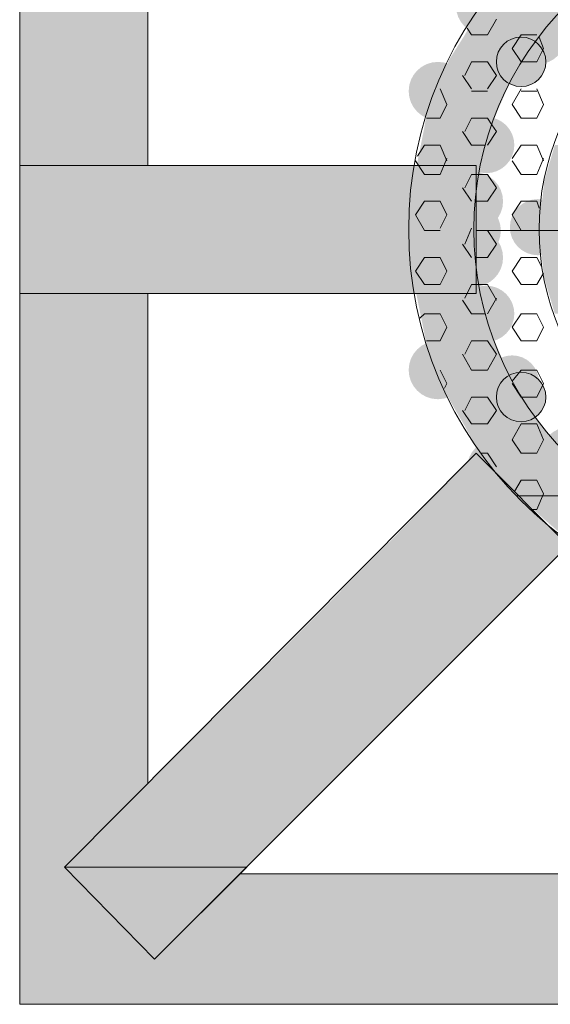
# Model space of a CAD drawing. Extents: x 3940905 to 4145695, y 925352 to 1109797.
# Tile 751 of 1056: x 4036975 to 4037095, y 1099759 to 1099982. Entities that reach past the tile are written whole.
import ezdxf

# ---------------------------------------------------------------- set-up
doc = ezdxf.new("R2010")
doc.units = 0
doc.header["$LTSCALE"] = 750
doc.header["$MEASUREMENT"] = 0
doc.layers.add('CKD Equipments', color=252, linetype='CONTINUOUS', lineweight=0)

msp = doc.modelspace()

# ---------------------------------------------------------------- hatches: boundary and pattern name
at = {"layer": 'CKD Equipments', "true_color": 0xffffff}
h = msp.add_hatch(color=7, dxfattribs=at)
h.paths.add_polyline_path([(4036975.06, 1099948.82), (4037004.06, 1100059.23), (4036975.06, 1100059.23)])
h.paths.add_polyline_path([(4037004.06, 1099948.82), (4036975.06, 1099948.82), (4037004.06, 1100059.23)])
at = {"layer": 'CKD Equipments', "true_color": 0x808080}
h = msp.add_hatch(color=8, dxfattribs=at)
edge = h.paths.add_edge_path(flags=16)
edge.add_arc((4037080.39, 1099984.95), 6.61, 0, 360)
h = msp.add_hatch(color=8, dxfattribs=at)
h.paths.add_polyline_path([(4037093.11, 1099978.33), (4037078.86, 1099983.93), (4037098.19, 1099983.93)])
h.paths.add_polyline_path([(4037075.81, 1099978.33), (4037093.11, 1099978.33), (4037078.86, 1099983.93)])
h = msp.add_hatch(color=8, dxfattribs=at)
edge = h.paths.add_edge_path(flags=16)
edge.add_arc((4037092.34, 1099978.08), 6.35, 0, 360)
h = msp.add_hatch(color=8, dxfattribs=at)
h.paths.add_polyline_path([(4037089.54, 1099972.73), (4037075.81, 1099978.33), (4037093.11, 1099978.33)])
h.paths.add_polyline_path([(4037072.24, 1099972.73), (4037089.54, 1099972.73), (4037075.81, 1099978.33)])
h = msp.add_hatch(color=8, dxfattribs=at)
edge = h.paths.add_edge_path(flags=16)
edge.add_arc((4037088.53, 1099972.23), 5.6, 0, 360)
h = msp.add_hatch(color=8, dxfattribs=at)
edge = h.paths.add_edge_path(flags=16)
edge.add_arc((4037069.7, 1099965.61), 6.61, 0, 360)
h = msp.add_hatch(color=8, dxfattribs=at)
h.paths.add_polyline_path([(4037086.49, 1099968.66), (4037072.24, 1099972.73), (4037089.54, 1099972.73)])
h.paths.add_polyline_path([(4037070.72, 1099968.66), (4037086.49, 1099968.66), (4037072.24, 1099972.73)])
h = msp.add_hatch(color=8, dxfattribs=at)
h.paths.add_polyline_path([(4037082.93, 1099960.52), (4037070.72, 1099968.66), (4037086.49, 1099968.66)])
h.paths.add_polyline_path([(4037067.16, 1099960.52), (4037082.93, 1099960.52), (4037070.72, 1099968.66)])
h = msp.add_hatch(color=8, dxfattribs=at)
h.paths.add_polyline_path([(4037081.91, 1099957.47), (4037067.16, 1099960.52), (4037082.93, 1099960.52)])
h.paths.add_polyline_path([(4037066.65, 1099957.47), (4037081.91, 1099957.47), (4037067.16, 1099960.52)])
h = msp.add_hatch(color=8, dxfattribs=at)
edge = h.paths.add_edge_path(flags=16)
edge.add_arc((4037080.64, 1099953.4), 6.36, 0, 360)
h = msp.add_hatch(color=8, dxfattribs=at)
h.paths.add_polyline_path([(4037079.37, 1099947.29), (4037066.65, 1099957.47), (4037081.91, 1099957.47)])
h.paths.add_polyline_path([(4037064.61, 1099947.29), (4037079.37, 1099947.29), (4037066.65, 1099957.47)])
h = msp.add_hatch(color=8, dxfattribs=at)
h.paths.add_polyline_path([(4037099.72, 1099944.75), (4037096.16, 1099953.4), (4037102.26, 1099953.4)])
h.paths.add_polyline_path([(4037093.61, 1099944.75), (4037099.72, 1099944.75), (4037096.16, 1099953.4)])
h = msp.add_hatch(color=8, dxfattribs=at)
h.paths.add_polyline_path([(4036975.06, 1099919.82), (4037026.96, 1099948.82), (4036975.06, 1099948.82)])
h.paths.add_polyline_path([(4037026.96, 1099919.82), (4036975.06, 1099919.82), (4037026.96, 1099948.82)])
at = {"layer": 'CKD Equipments', "true_color": 0xff0000}
h = msp.add_hatch(color=1, dxfattribs=at)
h.paths.add_polyline_path([(4037026.96, 1099919.82), (4037078.35, 1099948.82), (4037026.96, 1099948.82)])
h.paths.add_polyline_path([(4037078.35, 1099919.82), (4037026.96, 1099919.82), (4037078.35, 1099948.82)])
at = {"layer": 'CKD Equipments', "true_color": 0x808080}
h = msp.add_hatch(color=8, dxfattribs=at)
h.paths.add_polyline_path([(4037077.84, 1099934.06), (4037064.1, 1099946.28), (4037078.86, 1099946.28)])
h.paths.add_polyline_path([(4037063.59, 1099934.06), (4037077.84, 1099934.06), (4037064.1, 1099946.28)])
h = msp.add_hatch(color=8, dxfattribs=at)
h.paths.add_polyline_path([(4037078.86, 1099946.28), (4037064.61, 1099947.29), (4037079.37, 1099947.29)])
h.paths.add_polyline_path([(4037064.1, 1099946.28), (4037078.86, 1099946.28), (4037064.61, 1099947.29)])
h = msp.add_hatch(color=8, dxfattribs=at)
edge = h.paths.add_edge_path(flags=16)
edge.add_arc((4037077.84, 1099940.68), 6.61, 0, 360)
h = msp.add_hatch(color=8, dxfattribs=at)
h.paths.add_polyline_path([(4037098.19, 1099934.06), (4037093.61, 1099943.73), (4037099.21, 1099943.73)])
h.paths.add_polyline_path([(4037092.6, 1099934.06), (4037098.19, 1099934.06), (4037093.61, 1099943.73)])
h = msp.add_hatch(color=8, dxfattribs=at)
h.paths.add_polyline_path([(4037099.21, 1099943.73), (4037093.61, 1099944.75), (4037099.72, 1099944.75)])
h.paths.add_polyline_path([(4037093.61, 1099943.73), (4037099.21, 1099943.73), (4037093.61, 1099944.75)])
h = msp.add_hatch(color=8, dxfattribs=at)
edge = h.paths.add_edge_path(flags=16)
edge.add_arc((4037092.34, 1099934.83), 6.35, 0, 360)
h = msp.add_hatch(color=8, dxfattribs=at)
edge = h.paths.add_edge_path(flags=16)
edge.add_arc((4037077.59, 1099934.06), 6.36, 0, 360)
h = msp.add_hatch(color=8, dxfattribs=at)
h.paths.add_polyline_path([(4037078.86, 1099922.36), (4037063.59, 1099934.06), (4037077.84, 1099934.06)])
h.paths.add_polyline_path([(4037064.1, 1099922.36), (4037078.86, 1099922.36), (4037063.59, 1099934.06)])
h = msp.add_hatch(color=8, dxfattribs=at)
edge = h.paths.add_edge_path(flags=16)
edge.add_arc((4037077.84, 1099927.96), 6.61, 0, 360)
h = msp.add_hatch(color=8, dxfattribs=at)
h.paths.add_polyline_path([(4037099.21, 1099924.4), (4037092.6, 1099934.06), (4037098.19, 1099934.06)])
h.paths.add_polyline_path([(4037093.61, 1099924.4), (4037099.21, 1099924.4), (4037092.6, 1099934.06)])
h = msp.add_hatch(color=8, dxfattribs=at)
h.paths.add_polyline_path([(4037099.72, 1099923.89), (4037093.61, 1099924.4), (4037099.21, 1099924.4)])
h.paths.add_polyline_path([(4037093.61, 1099923.89), (4037099.72, 1099923.89), (4037093.61, 1099924.4)])
h = msp.add_hatch(color=8, dxfattribs=at)
h.paths.add_polyline_path([(4037102.26, 1099915.24), (4037093.61, 1099923.89), (4037099.72, 1099923.89)])
h.paths.add_polyline_path([(4037096.16, 1099915.24), (4037102.26, 1099915.24), (4037093.61, 1099923.89)])
h = msp.add_hatch(color=8, dxfattribs=at)
h.paths.add_polyline_path([(4037079.37, 1099920.84), (4037064.1, 1099922.36), (4037078.86, 1099922.36)])
h.paths.add_polyline_path([(4037064.61, 1099920.84), (4037079.37, 1099920.84), (4037064.1, 1099922.36)])
h = msp.add_hatch(color=8, dxfattribs=at)
h.paths.add_polyline_path([(4037081.91, 1099910.66), (4037064.61, 1099920.84), (4037079.37, 1099920.84)])
h.paths.add_polyline_path([(4037066.65, 1099910.66), (4037081.91, 1099910.66), (4037064.61, 1099920.84)])
h = msp.add_hatch(color=8, dxfattribs=at)
edge = h.paths.add_edge_path(flags=16)
edge.add_arc((4037080.64, 1099915.24), 6.36, 0, 360)
at = {"layer": 'CKD Equipments', "true_color": 0xffffff}
h = msp.add_hatch(color=7, dxfattribs=at)
h.paths.add_polyline_path([(4036975.06, 1099808.9), (4037004.06, 1099919.82), (4036975.06, 1099919.82)])
h.paths.add_polyline_path([(4037004.06, 1099808.9), (4036975.06, 1099808.9), (4037004.06, 1099919.82)])
at = {"layer": 'CKD Equipments', "true_color": 0x808080}
h = msp.add_hatch(color=8, dxfattribs=at)
h.paths.add_polyline_path([(4037082.93, 1099908.12), (4037066.65, 1099910.66), (4037081.91, 1099910.66)])
h.paths.add_polyline_path([(4037067.16, 1099908.12), (4037082.93, 1099908.12), (4037066.65, 1099910.66)])
h = msp.add_hatch(color=8, dxfattribs=at)
edge = h.paths.add_edge_path(flags=16)
edge.add_arc((4037069.7, 1099902.52), 6.61, 0, 360)
h = msp.add_hatch(color=8, dxfattribs=at)
h.paths.add_polyline_path([(4037086.49, 1099899.97), (4037067.16, 1099908.12), (4037082.93, 1099908.12)])
h.paths.add_polyline_path([(4037070.72, 1099899.97), (4037086.49, 1099899.97), (4037067.16, 1099908.12)])
h = msp.add_hatch(color=8, dxfattribs=at)
edge = h.paths.add_edge_path(flags=16)
edge.add_arc((4037086.49, 1099899.72), 6.11, 0, 360)
h = msp.add_hatch(color=8, dxfattribs=at)
edge = h.paths.add_edge_path(flags=16)
edge.add_arc((4037088.53, 1099896.41), 5.6, 0, 360)
h = msp.add_hatch(color=8, dxfattribs=at)
h.paths.add_polyline_path([(4037089.54, 1099895.9), (4037070.72, 1099899.97), (4037086.49, 1099899.97)])
h.paths.add_polyline_path([(4037072.24, 1099895.9), (4037089.54, 1099895.9), (4037070.72, 1099899.97)])
h = msp.add_hatch(color=8, dxfattribs=at)
h.paths.add_polyline_path([(4037093.11, 1099889.8), (4037072.24, 1099895.9), (4037089.54, 1099895.9)])
h.paths.add_polyline_path([(4037075.81, 1099889.8), (4037093.11, 1099889.8), (4037072.24, 1099895.9)])
h = msp.add_hatch(color=8, dxfattribs=at)
h.paths.add_polyline_path([(4037098.19, 1099884.2), (4037075.81, 1099889.8), (4037093.11, 1099889.8)])
h.paths.add_polyline_path([(4037078.86, 1099884.2), (4037098.19, 1099884.2), (4037075.81, 1099889.8)])
h = msp.add_hatch(color=8, dxfattribs=at)
edge = h.paths.add_edge_path(flags=16)
edge.add_arc((4037099.21, 1099883.44), 6.11, 0, 360)
h = msp.add_hatch(color=8, dxfattribs=at)
edge = h.paths.add_edge_path(flags=16)
edge.add_arc((4037082.68, 1099880.38), 6.35, 0, 360)
at = {"layer": 'CKD Equipments', "true_color": 0xff0000}
h = msp.add_hatch(color=1, dxfattribs=at)
h.paths.add_polyline_path([(4037099.21, 1099862.83), (4037058, 1099862.83), (4037078.35, 1099883.69)])
h.paths.add_polyline_path([(4037047.82, 1099852.65), (4037099.21, 1099862.83), (4037058, 1099862.83)])
h.paths.add_polyline_path([(4037089.04, 1099852.65), (4037047.82, 1099852.65), (4037099.21, 1099862.83)])
at = {"layer": 'CKD Equipments', "true_color": 0x808080}
h = msp.add_hatch(color=8, dxfattribs=at)
h.paths.add_polyline_path([(4037101.25, 1099881.15), (4037078.86, 1099884.2), (4037098.19, 1099884.2)])
h.paths.add_polyline_path([(4037081.91, 1099881.15), (4037101.25, 1099881.15), (4037078.86, 1099884.2)])
h = msp.add_hatch(color=8, dxfattribs=at)
h.paths.add_polyline_path([(4037110.41, 1099874.02), (4037081.91, 1099881.15), (4037101.25, 1099881.15)])
h.paths.add_polyline_path([(4037087.51, 1099874.02), (4037110.41, 1099874.02), (4037081.91, 1099881.15)])
h = msp.add_hatch(color=8, dxfattribs=at)
h.paths.add_polyline_path([(4037121.09, 1099868.43), (4037088.02, 1099874.02), (4037110.41, 1099874.02)])
h.paths.add_polyline_path([(4037094.12, 1099868.43), (4037121.09, 1099868.43), (4037088.02, 1099874.02)])
h = msp.add_hatch(color=8, dxfattribs=at)
h.paths.add_polyline_path([(4037129.74, 1099865.37), (4037094.12, 1099868.43), (4037121.09, 1099868.43)])
h.paths.add_polyline_path([(4037097.69, 1099865.37), (4037129.74, 1099865.37), (4037094.12, 1099868.43)])
h = msp.add_hatch(color=8, dxfattribs=at)
h.paths.add_polyline_path([(4037068.17, 1099831.79), (4037026.96, 1099831.79), (4037047.82, 1099852.65)])
h.paths.add_polyline_path([(4036985.24, 1099790.07), (4037068.17, 1099831.79), (4037026.96, 1099831.79)])
h.paths.add_polyline_path([(4037026.45, 1099790.07), (4036985.24, 1099790.07), (4037068.17, 1099831.79)])
at = {"layer": 'CKD Equipments', "true_color": 0xff0000}
h = msp.add_hatch(color=1, dxfattribs=at)
h.paths.add_polyline_path([(4037068.17, 1099831.79), (4037089.04, 1099852.65), (4037047.82, 1099852.65)])
h.paths.add_polyline_path([(4037089.04, 1099852.65), (4037068.17, 1099831.79)], flags=16)
at = {"layer": 'CKD Equipments', "true_color": 0xffffff}
h = msp.add_hatch(color=7, dxfattribs=at)
h.paths.add_polyline_path([(4036975.06, 1099790.07), (4037004.06, 1099808.9), (4036975.06, 1099808.9)])
h.paths.add_polyline_path([(4036985.24, 1099790.07), (4036975.06, 1099790.07), (4037004.06, 1099808.9)])
h = msp.add_hatch(color=7, dxfattribs=at)
h.paths.add_polyline_path([(4036975.06, 1099769.21), (4036985.24, 1099790.07), (4036975.06, 1099790.07)])
h.paths.add_polyline_path([(4037005.59, 1099769.21), (4036975.06, 1099769.21), (4036985.24, 1099790.07)])
h = msp.add_hatch(color=7, dxfattribs=at)
h.paths.add_polyline_path([(4037005.59, 1099769.21), (4037135.34, 1099788.54), (4037024.93, 1099788.54)])
h.paths.add_polyline_path([(4037135.34, 1099769.21), (4037005.59, 1099769.21), (4037135.34, 1099788.54)])
h = msp.add_hatch(color=7, dxfattribs=at)
h.paths.add_polyline_path([(4036975.06, 1099759.03), (4037135.34, 1099769.21), (4036975.06, 1099769.21)])
h.paths.add_polyline_path([(4037135.34, 1099759.03), (4036975.06, 1099759.03), (4037135.34, 1099769.21)])

# ---------------------------------------------------------------- linework, layer by layer
at = {"layer": 'CKD Equipments', "color": 8, "true_color": 0x808080}
for p, q in [((4036975.06, 1099759.03, -7.61), (4036975.06, 1100109.1, -7.61)), ((4037004.06, 1099948.82, -7.61), (4037004.06, 1100059.23, -7.61)), ((4037082.93, 1099981.89, -7.61), (4037080.89, 1099978.33, -7.61)), ((4037076.32, 1099979.86, -7.61), (4037077.33, 1099978.33, -7.61)), ((4037080.89, 1099978.33, -7.61), (4037077.33, 1099978.33, -7.61)), ((4037088.53, 1099978.33, -7.61), (4037086.49, 1099975.28, -7.61)), ((4037092.09, 1099978.33, -7.61), (4037088.53, 1099978.33, -7.61)), ((4037092.6, 1099977.82, -7.61), (4037093.61, 1099975.28, -7.61)), ((4037086.49, 1099975.28, -7.61), (4037088.53, 1099972.23, -7.61)), ((4037093.61, 1099975.28, -7.61), (4037092.09, 1099972.23, -7.61)), ((4037077.33, 1099972.23, -7.61), (4037075.81, 1099969.17, -7.61)), ((4037080.89, 1099972.23, -7.61), (4037077.33, 1099972.23, -7.61)), ((4037080.89, 1099972.23, -7.61), (4037082.93, 1099969.17, -7.61)), ((4037092.09, 1099972.23, -7.61), (4037088.53, 1099972.23, -7.61)), ((4037075.3, 1099969.17, -7.61), (4037077.33, 1099966.12, -7.61)), ((4037082.93, 1099969.17, -7.61), (4037080.89, 1099966.12, -7.61)), ((4037070.21, 1099966.12, -7.61), (4037071.74, 1099962.56, -7.61)), ((4037080.89, 1099965.61, -7.61), (4037077.33, 1099965.61, -7.61)), ((4037088.53, 1099966.12, -7.61), (4037086.49, 1099962.56, -7.61)), ((4037092.09, 1099965.61, -7.61), (4037088.53, 1099965.61, -7.61)), ((4037092.09, 1099966.12, -7.61), (4037093.61, 1099962.56, -7.61)), ((4037071.74, 1099962.56, -7.61), (4037070.21, 1099959.51, -7.61)), ((4037086.49, 1099962.56, -7.61), (4037088.53, 1099959.51, -7.61)), ((4037093.61, 1099962.56, -7.61), (4037092.09, 1099959.51, -7.61)), ((4037070.21, 1099959.51, -7.61), (4037067.16, 1099959.51, -7.61)), ((4037077.33, 1099959.51, -7.61), (4037075.81, 1099956.45, -7.61)), ((4037080.89, 1099959.51, -7.61), (4037077.33, 1099959.51, -7.61)), ((4037080.89, 1099959.51, -7.61), (4037081.91, 1099957.98, -7.61)), ((4037092.09, 1099959.51, -7.61), (4037088.53, 1099959.51, -7.61)), ((4037075.3, 1099956.45, -7.61), (4037077.33, 1099953.4, -7.61)), ((4037082.93, 1099956.45, -7.61), (4037080.89, 1099953.4, -7.61)), ((4037081.91, 1099957.98, -7.61), (4037082.93, 1099956.45, -7.61)), ((4037066.65, 1099953.4, -7.61), (4037065.12, 1099950.86, -7.61)), ((4037070.21, 1099953.4, -7.61), (4037066.65, 1099953.4, -7.61)), ((4037070.21, 1099953.4, -7.61), (4037071.74, 1099949.84, -7.61)), ((4037080.39, 1099953.4, -7.61), (4037077.33, 1099953.4, -7.61)), ((4037088.53, 1099953.4, -7.61), (4037086.49, 1099950.35, -7.61)), ((4037092.09, 1099953.4, -7.61), (4037088.53, 1099953.4, -7.61)), ((4037092.09, 1099953.4, -7.61), (4037093.61, 1099949.84, -7.61)), ((4037064.61, 1099949.84, -7.61), (4037066.65, 1099946.78, -7.61)), ((4037071.74, 1099950.35, -7.61), (4037070.21, 1099946.78, -7.61)), ((4037086.49, 1099949.84, -7.61), (4037088.53, 1099946.78, -7.61)), ((4037093.61, 1099950.35, -7.61), (4037092.09, 1099946.78, -7.61)), ((4036975.06, 1099919.82, -7.61), (4036975.06, 1099948.82, -7.61)), ((4036975.06, 1099948.82, -7.61), (4037078.35, 1099948.82, -7.61)), ((4037078.35, 1099948.82, -7.61), (4037078.35, 1099919.82, -7.61)), ((4037070.21, 1099946.78, -7.61), (4037066.65, 1099946.78, -7.61)), ((4037077.33, 1099946.78, -7.61), (4037075.81, 1099943.73, -7.61)), ((4037078.86, 1099946.78, -7.61), (4037077.33, 1099946.78, -7.61)), ((4037080.89, 1099946.78, -7.61), (4037078.86, 1099946.78, -7.61)), ((4037080.89, 1099946.78, -7.61), (4037082.93, 1099943.73, -7.61)), ((4037092.09, 1099946.78, -7.61), (4037088.53, 1099946.78, -7.61)), ((4037075.3, 1099943.73, -7.61), (4037077.33, 1099940.68, -7.61)), ((4037082.93, 1099943.73, -7.61), (4037080.89, 1099940.68, -7.61)), ((4037066.65, 1099940.68, -7.61), (4037064.61, 1099937.63, -7.61)), ((4037070.21, 1099940.68, -7.61), (4037066.65, 1099940.68, -7.61)), ((4037070.21, 1099940.68, -7.61), (4037071.74, 1099937.63, -7.61)), ((4037080.89, 1099940.68, -7.61), (4037078.35, 1099940.68, -7.61)), ((4037088.53, 1099940.68, -7.61), (4037086.49, 1099937.63, -7.61)), ((4037092.09, 1099940.68, -7.61), (4037088.53, 1099940.68, -7.61)), ((4037092.09, 1099940.68, -7.61), (4037092.6, 1099939.15, -7.61)), ((4037064.61, 1099937.63, -7.61), (4037066.65, 1099934.06, -7.61)), ((4037071.74, 1099937.63, -7.61), (4037070.21, 1099934.57, -7.61)), ((4037086.49, 1099937.63, -7.61), (4037088.53, 1099934.06, -7.61)), ((4037070.21, 1099934.06, -7.61), (4037066.65, 1099934.06, -7.61)), ((4037077.33, 1099934.57, -7.61), (4037075.81, 1099931.01, -7.61)), ((4037080.89, 1099934.06, -7.61), (4037078.35, 1099934.06, -7.61)), ((4037221.33, 1099934.06, -7.61), (4037078.35, 1099934.06, -7.61)), ((4037080.89, 1099934.06, -7.61), (4037082.93, 1099931.01, -7.61)), ((4037092.09, 1099934.06, -7.61), (4037088.53, 1099934.06, -7.61)), ((4037075.3, 1099931.01, -7.61), (4037077.33, 1099927.96, -7.61)), ((4037082.93, 1099931.01, -7.61), (4037080.89, 1099927.96, -7.61)), ((4037066.65, 1099927.96, -7.61), (4037064.61, 1099924.91, -7.61)), ((4037070.21, 1099927.96, -7.61), (4037066.65, 1099927.96, -7.61)), ((4037070.21, 1099927.96, -7.61), (4037071.74, 1099924.91, -7.61)), ((4037080.89, 1099927.96, -7.61), (4037078.35, 1099927.96, -7.61)), ((4037088.53, 1099927.96, -7.61), (4037086.49, 1099924.91, -7.61)), ((4037092.09, 1099927.96, -7.61), (4037088.53, 1099927.96, -7.61)), ((4037092.09, 1099927.96, -7.61), (4037093.11, 1099925.92, -7.61)), ((4037064.61, 1099924.91, -7.61), (4037066.65, 1099921.85, -7.61)), ((4037071.74, 1099924.91, -7.61), (4037070.21, 1099921.85, -7.61)), ((4037086.49, 1099924.91, -7.61), (4037088.53, 1099921.85, -7.61)), ((4037093.61, 1099924.4, -7.61), (4037092.09, 1099921.85, -7.61)), ((4037070.21, 1099921.85, -7.61), (4037066.65, 1099921.85, -7.61)), ((4037077.33, 1099921.85, -7.61), (4037075.81, 1099918.8, -7.61)), ((4037078.86, 1099921.85, -7.61), (4037077.33, 1099921.85, -7.61)), ((4037080.89, 1099921.85, -7.61), (4037078.86, 1099921.85, -7.61)), ((4037080.89, 1099921.85, -7.61), (4037082.93, 1099918.29, -7.61)), ((4037092.09, 1099921.85, -7.61), (4037088.53, 1099921.85, -7.61)), ((4037078.35, 1099919.82, -7.61), (4036975.06, 1099919.82, -7.61)), ((4037004.06, 1099808.9, -7.61), (4037004.06, 1099919.82, -7.61)), ((4037082.93, 1099918.8, -7.61), (4037080.89, 1099915.24, -7.61)), ((4037075.3, 1099918.29, -7.61), (4037077.33, 1099915.24, -7.61)), ((4037066.65, 1099915.24, -7.61), (4037065.63, 1099914.22, -7.61)), ((4037070.21, 1099915.24, -7.61), (4037066.65, 1099915.24, -7.61)), ((4037070.21, 1099915.24, -7.61), (4037071.74, 1099912.19, -7.61)), ((4037080.39, 1099915.24, -7.61), (4037077.33, 1099915.24, -7.61)), ((4037088.53, 1099915.24, -7.61), (4037086.49, 1099912.19, -7.61)), ((4037092.09, 1099915.24, -7.61), (4037088.53, 1099915.24, -7.61)), ((4037092.09, 1099915.24, -7.61), (4037093.61, 1099912.19, -7.61)), ((4037071.74, 1099912.19, -7.61), (4037070.21, 1099909.13, -7.61)), ((4037086.49, 1099912.19, -7.61), (4037088.53, 1099909.13, -7.61)), ((4037093.61, 1099912.19, -7.61), (4037092.09, 1099909.13, -7.61)), ((4037070.21, 1099909.13, -7.61), (4037067.16, 1099909.13, -7.61)), ((4037077.33, 1099909.13, -7.61), (4037075.81, 1099906.08, -7.61)), ((4037080.89, 1099909.13, -7.61), (4037077.33, 1099909.13, -7.61)), ((4037080.89, 1099909.13, -7.61), (4037082.93, 1099906.08, -7.61)), ((4037092.09, 1099909.13, -7.61), (4037088.53, 1099909.13, -7.61)), ((4037075.3, 1099906.08, -7.61), (4037077.33, 1099902.52, -7.61)), ((4037082.93, 1099906.08, -7.61), (4037080.89, 1099902.52, -7.61)), ((4037070.21, 1099902.52, -7.61), (4037071.74, 1099899.47, -7.61)), ((4037080.89, 1099902.52, -7.61), (4037077.33, 1099902.52, -7.61)), ((4037088.53, 1099902.52, -7.61), (4037086.49, 1099899.97, -7.61)), ((4037092.09, 1099902.52, -7.61), (4037088.53, 1099902.52, -7.61)), ((4037092.09, 1099902.52, -7.61), (4037093.61, 1099899.47, -7.61)), ((4037071.74, 1099899.47, -7.61), (4037071.23, 1099898.45, -7.61)), ((4037086.49, 1099899.47, -7.61), (4037088.53, 1099896.41, -7.61)), ((4037093.61, 1099899.47, -7.61), (4037092.09, 1099896.41, -7.61)), ((4037077.33, 1099896.41, -7.61), (4037075.81, 1099893.36, -7.61)), ((4037080.89, 1099896.41, -7.61), (4037077.33, 1099896.41, -7.61)), ((4037080.89, 1099896.41, -7.61), (4037082.93, 1099893.36, -7.61)), ((4037092.09, 1099896.41, -7.61), (4037088.53, 1099896.41, -7.61)), ((4037075.3, 1099893.36, -7.61), (4037077.33, 1099890.31, -7.61)), ((4037082.93, 1099893.36, -7.61), (4037080.89, 1099890.31, -7.61)), ((4037080.89, 1099890.31, -7.61), (4037077.33, 1099890.31, -7.61)), ((4037088.53, 1099890.31, -7.61), (4037086.49, 1099886.75, -7.61)), ((4037092.09, 1099890.31, -7.61), (4037088.53, 1099890.31, -7.61)), ((4037092.09, 1099890.31, -7.61), (4037093.61, 1099886.75, -7.61)), ((4037086.49, 1099886.75, -7.61), (4037088.53, 1099883.69, -7.61)), ((4037093.61, 1099886.75, -7.61), (4037092.09, 1099883.69, -7.61)), ((4037078.35, 1099883.69, -7.61), (4036985.24, 1099790.07, -7.61)), ((4037099.21, 1099862.83, -7.61), (4037078.35, 1099883.69, -7.61)), ((4037080.89, 1099883.69, -7.61), (4037079.37, 1099883.69, -7.61)), ((4037080.89, 1099883.69, -7.61), (4037082.93, 1099880.64, -7.61)), ((4037092.09, 1099883.69, -7.61), (4037088.53, 1099883.69, -7.61)), ((4037088.53, 1099877.59, -7.61), (4037087, 1099875.04, -7.61)), ((4037092.09, 1099877.59, -7.61), (4037088.53, 1099877.59, -7.61)), ((4037092.09, 1099877.59, -7.61), (4037093.61, 1099874.53, -7.61)), ((4037087.51, 1099874.02, -7.61), (4037087.51, 1099874.02, -7.61)), ((4037087.51, 1099874.02, -7.61), (4037110.41, 1099874.02, -7.61)), ((4037110.41, 1099874.02, -7.61), (4037087.51, 1099874.02, -7.61)), ((4037087.51, 1099874.02, -7.61), (4037110.41, 1099874.02, -7.61)), ((4037088.02, 1099874.02, -7.61), (4037087.51, 1099874.02, -7.61)), ((4037087.51, 1099874.02, -7.61), (4037087.51, 1099874.02, -7.61)), ((4037110.41, 1099874.02, -7.61), (4037088.02, 1099874.02, -7.61)), ((4037093.61, 1099874.53, -7.61), (4037092.09, 1099870.97, -7.61)), ((4037092.09, 1099870.97, -7.61), (4037090.56, 1099870.97, -7.61)), ((4037099.21, 1099862.83, -7.61), (4037005.59, 1099769.21, -7.61)), ((4037026.45, 1099790.07, -7.61), (4036985.24, 1099790.07, -7.61)), ((4036985.24, 1099790.07, -7.61), (4037005.59, 1099769.21, -7.61)), ((4036985.24, 1099790.07, -7.61), (4037005.59, 1099769.21, -7.61)), ((4037005.59, 1099769.21, -7.61), (4037026.45, 1099790.07, -7.61)), ((4037135.34, 1099788.54, -7.61), (4037024.93, 1099788.54, -7.61)), ((4037024.93, 1099788.54, -7.61), (4037135.34, 1099788.54, -7.61)), ((4037325.12, 1099759.03, -7.61), (4036975.06, 1099759.03, -7.61))]:
    msp.add_line(p, q, dxfattribs=at)
for centre, radius in [((4037149.84, 1099934.32, -7.61), 86.75), ((4037149.84, 1099934.32, -7.61), 72), ((4037149.84, 1099934.32, -7.61), 57.24), ((4037088.53, 1099972.23, -7.61), 5.6), ((4037088.53, 1099896.41, -7.61), 5.6)]:
    msp.add_circle(centre, radius, dxfattribs=at)
msp.add_solid([(4037005.59, 1099769.21, -7.61), (4037026.45, 1099790.07, -7.61), (4036985.24, 1099790.07, -7.61)], dxfattribs=at)

doc.saveas('drawing.dxf')
